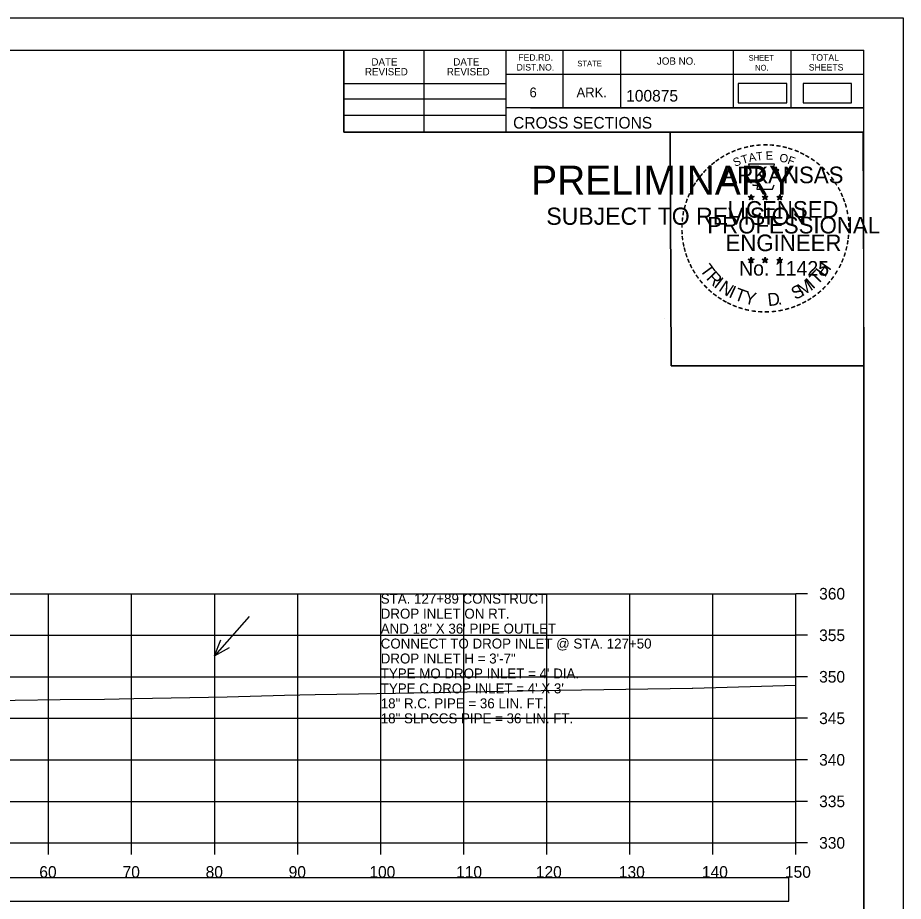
# Model space of a CAD drawing. Extents: x 1368122 to 1710785, y 373130 to 557566.
# Drawn here: x 1368745.2 to 1368851.8, y 377077.4 to 377183.7 of the extents above; entities that cross this region are included whole.
import ezdxf

# ---------------------------------------------------------------- set-up
doc = ezdxf.new("R2010")
doc.units = 0
for name, color, linetype in [('R_Alt Surface', 7, 'Continuous'), ('R_Axis', 7, 'Continuous'), ('R_Axis Annot', 7, 'Continuous'), ('R_Border', 7, 'Continuous'), ('R_Border PE', 7, 'Continuous'), ('R_Border Prem', 7, 'Continuous'), ('R_Drive', 7, 'Continuous'), ('R_Exist Surface', 7, 'Continuous'), ('R_Grid', 7, 'Continuous'), ('R_No Plot', 7, 'Continuous'), ('R_Water Annot', 7, 'Continuous')]:
    doc.layers.add(name, color=color, linetype=linetype)

msp = doc.modelspace()

# ---------------------------------------------------------------- linework, layer by layer
at = {"layer": 'R_Alt Surface'}
msp.add_lwpolyline([(1368539.73, 377077.39), (1368838.03, 377077.39), (1368838.03, 377080.2), (1368539.73, 377080.2)], close=True, dxfattribs=at)
at = {"layer": 'R_Axis'}
for p, q in [((1368838.88, 377084.39), (1368838.88, 377114.39)), ((1368840.28, 377114.39), (1368838.88, 377114.39)), ((1368840.28, 377109.39), (1368838.88, 377109.39)), ((1368840.28, 377104.39), (1368838.88, 377104.39)), ((1368840.28, 377099.39), (1368838.88, 377099.39)), ((1368840.28, 377094.39), (1368838.88, 377094.39)), ((1368840.28, 377089.39), (1368838.88, 377089.39)), ((1368538.88, 377084.39), (1368838.88, 377084.39)), ((1368748.88, 377082.99), (1368748.88, 377084.39)), ((1368758.88, 377082.99), (1368758.88, 377084.39)), ((1368768.88, 377082.99), (1368768.88, 377084.39)), ((1368778.88, 377082.99), (1368778.88, 377084.39)), ((1368788.88, 377082.99), (1368788.88, 377084.39)), ((1368798.88, 377082.99), (1368798.88, 377084.39)), ((1368808.88, 377082.99), (1368808.88, 377084.39)), ((1368818.88, 377082.99), (1368818.88, 377084.39)), ((1368828.88, 377082.99), (1368828.88, 377084.39)), ((1368838.88, 377082.99), (1368838.88, 377084.39)), ((1368840.28, 377084.39), (1368838.88, 377084.39))]:
    msp.add_line(p, q, dxfattribs=at)
at = {"layer": 'R_Border'}
for p, q in [((1368530.88, 377179.85), (1368847.06, 377179.85)), ((1368784.42, 377169.97), (1368784.42, 377179.85)), ((1368794.1, 377169.97), (1368794.1, 377179.85)), ((1368803.96, 377179.85), (1368803.96, 377169.97)), ((1368810.8, 377179.85), (1368810.8, 377172.91)), ((1368817.74, 377179.85), (1368817.74, 377172.91)), ((1368831.32, 377179.85), (1368831.32, 377172.91)), ((1368838.26, 377179.85), (1368838.26, 377172.91)), ((1368847.06, 376974.39), (1368847.06, 377179.85)), ((1368847.06, 377176.91), (1368803.96, 377176.91)), ((1368847.06, 377176.93), (1368847.06, 377176.93)), ((1368784.42, 377175.83), (1368803.96, 377175.83)), ((1368784.42, 377173.97), (1368803.96, 377173.97)), ((1368784.42, 377172.03), (1368803.96, 377172.03)), ((1368847.06, 377172.91), (1368803.96, 377172.91)), ((1368806.92, 377172.91), (1368847.06, 377172.91)), ((1368847.06, 377169.97), (1368784.42, 377169.97))]:
    msp.add_line(p, q, dxfattribs=at)
at = {"layer": 'R_Border PE'}
for p, q in [((1368833.49, 377162.48), (1368833.45, 377162.23)), ((1368833.49, 377162.12), (1368833.49, 377162.48)), ((1368833.49, 377162.48), (1368833.54, 377162.23)), ((1368835.16, 377162.48), (1368835.12, 377162.23)), ((1368835.16, 377162.12), (1368835.16, 377162.48)), ((1368835.16, 377162.48), (1368835.21, 377162.23)), ((1368836.93, 377162.47), (1368836.89, 377162.22)), ((1368836.93, 377162.11), (1368836.93, 377162.47)), ((1368836.93, 377162.47), (1368836.98, 377162.22)), ((1368833.15, 377162.23), (1368833.49, 377162.12)), ((1368833.15, 377162.23), (1368833.4, 377162.18)), ((1368833.15, 377162.23), (1368833.38, 377162.11)), ((1368833.28, 377161.82), (1368833.49, 377162.12)), ((1368833.28, 377161.82), (1368833.4, 377162.06)), ((1368833.28, 377161.82), (1368833.49, 377162.04)), ((1368833.84, 377162.23), (1368833.49, 377162.12)), ((1368833.71, 377161.82), (1368833.49, 377162.12)), ((1368833.71, 377161.82), (1368833.49, 377162.03)), ((1368833.84, 377162.23), (1368833.56, 377162.18)), ((1368833.71, 377161.82), (1368833.57, 377162.11)), ((1368833.84, 377162.23), (1368833.64, 377162.13)), ((1368834.82, 377162.23), (1368835.16, 377162.12)), ((1368834.82, 377162.23), (1368835.07, 377162.18)), ((1368834.82, 377162.23), (1368835.05, 377162.11)), ((1368834.95, 377161.82), (1368835.16, 377162.12)), ((1368834.95, 377161.82), (1368835.07, 377162.06)), ((1368834.95, 377161.82), (1368835.16, 377162.04)), ((1368835.51, 377162.23), (1368835.16, 377162.12)), ((1368835.38, 377161.82), (1368835.16, 377162.12)), ((1368835.38, 377161.82), (1368835.16, 377162.03)), ((1368835.51, 377162.23), (1368835.23, 377162.18)), ((1368835.38, 377161.82), (1368835.24, 377162.11)), ((1368835.51, 377162.23), (1368835.31, 377162.13)), ((1368836.58, 377162.22), (1368836.93, 377162.11)), ((1368836.58, 377162.22), (1368836.83, 377162.17)), ((1368836.58, 377162.22), (1368836.82, 377162.09)), ((1368836.71, 377161.81), (1368836.93, 377162.11)), ((1368836.71, 377161.81), (1368836.84, 377162.05)), ((1368836.71, 377161.81), (1368836.93, 377162.03)), ((1368837.28, 377162.22), (1368836.93, 377162.11)), ((1368837.14, 377161.81), (1368836.93, 377162.11)), ((1368837.14, 377161.81), (1368836.93, 377162.02)), ((1368837.28, 377162.22), (1368836.99, 377162.17)), ((1368837.14, 377161.81), (1368837, 377162.1)), ((1368837.28, 377162.22), (1368837.07, 377162.11)), ((1368833.49, 377154.91), (1368833.45, 377154.66)), ((1368833.49, 377154.54), (1368833.49, 377154.91)), ((1368833.49, 377154.91), (1368833.54, 377154.66)), ((1368835.16, 377154.91), (1368835.12, 377154.66)), ((1368835.16, 377154.54), (1368835.16, 377154.91)), ((1368835.16, 377154.91), (1368835.21, 377154.66)), ((1368836.93, 377154.9), (1368836.89, 377154.65)), ((1368836.93, 377154.53), (1368836.93, 377154.9)), ((1368836.93, 377154.9), (1368836.98, 377154.65)), ((1368833.14, 377154.66), (1368833.49, 377154.54)), ((1368833.14, 377154.66), (1368833.39, 377154.61)), ((1368833.14, 377154.66), (1368833.38, 377154.53)), ((1368833.27, 377154.25), (1368833.49, 377154.54)), ((1368833.27, 377154.25), (1368833.4, 377154.49)), ((1368833.27, 377154.25), (1368833.49, 377154.46)), ((1368833.84, 377154.66), (1368833.49, 377154.54)), ((1368833.7, 377154.25), (1368833.49, 377154.54)), ((1368833.7, 377154.25), (1368833.49, 377154.46)), ((1368833.84, 377154.66), (1368833.55, 377154.61)), ((1368833.7, 377154.25), (1368833.57, 377154.54)), ((1368833.84, 377154.66), (1368833.63, 377154.55)), ((1368834.81, 377154.66), (1368835.16, 377154.54)), ((1368834.81, 377154.66), (1368835.06, 377154.61)), ((1368834.81, 377154.66), (1368835.05, 377154.53)), ((1368834.94, 377154.25), (1368835.16, 377154.54)), ((1368834.94, 377154.25), (1368835.07, 377154.49)), ((1368834.94, 377154.25), (1368835.16, 377154.46)), ((1368835.51, 377154.66), (1368835.16, 377154.54)), ((1368835.37, 377154.25), (1368835.16, 377154.54)), ((1368835.37, 377154.25), (1368835.16, 377154.46)), ((1368835.51, 377154.66), (1368835.22, 377154.61)), ((1368835.37, 377154.25), (1368835.24, 377154.54)), ((1368835.51, 377154.66), (1368835.3, 377154.55)), ((1368836.58, 377154.65), (1368836.93, 377154.53)), ((1368836.58, 377154.65), (1368836.83, 377154.6)), ((1368836.58, 377154.65), (1368836.81, 377154.52)), ((1368836.71, 377154.24), (1368836.93, 377154.53)), ((1368836.71, 377154.24), (1368836.84, 377154.48)), ((1368836.71, 377154.24), (1368836.92, 377154.45)), ((1368837.14, 377154.24), (1368836.92, 377154.45)), ((1368837.27, 377154.65), (1368836.93, 377154.53)), ((1368837.14, 377154.24), (1368836.93, 377154.53)), ((1368837.27, 377154.65), (1368836.99, 377154.6)), ((1368837.14, 377154.24), (1368837, 377154.53)), ((1368837.27, 377154.65), (1368837.07, 377154.54))]:
    msp.add_line(p, q, dxfattribs=at)
for points in [[(1368833.19, 377166.11), (1368833.46, 377165.28)], [(1368836.7, 377165.18), (1368836.84, 377165.47), (1368836.15, 377165.44), (1368836.3, 377166.11), (1368833.19, 377166.11)], [(1368833.68, 377163.68), (1368833.68, 377163.6), (1368834.24, 377163.58), (1368834.19, 377163.1), (1368836.06, 377163.1), (1368836.26, 377163.64)], [(1368833.49, 377162.48), (1368833.71, 377161.82), (1368833.15, 377162.23), (1368833.84, 377162.23), (1368833.28, 377161.82), (1368833.49, 377162.48)], [(1368835.16, 377162.48), (1368835.38, 377161.82), (1368834.82, 377162.23), (1368835.51, 377162.23), (1368834.95, 377161.82), (1368835.16, 377162.48)], [(1368836.93, 377162.47), (1368837.14, 377161.81), (1368836.58, 377162.22), (1368837.28, 377162.22), (1368836.71, 377161.81), (1368836.93, 377162.47)], [(1368833.49, 377154.91), (1368833.7, 377154.25), (1368833.14, 377154.66), (1368833.84, 377154.66), (1368833.27, 377154.25), (1368833.49, 377154.91)], [(1368835.16, 377154.91), (1368835.37, 377154.25), (1368834.81, 377154.66), (1368835.51, 377154.66), (1368834.94, 377154.25), (1368835.16, 377154.91)], [(1368836.93, 377154.9), (1368837.14, 377154.24), (1368836.58, 377154.65), (1368837.27, 377154.65), (1368836.71, 377154.24), (1368836.93, 377154.9)]]:
    msp.add_lwpolyline(points, dxfattribs=at)
for centre, radius in [((1368833.49, 377162.12), 0.172), ((1368833.49, 377162.12), 0.145), ((1368833.49, 377162.12), 0.116), ((1368833.49, 377162.12), 0.0991), ((1368833.49, 377162.12), 0.0747), ((1368833.49, 377162.12), 0.0495), ((1368833.49, 377162.12), 0.0296), ((1368835.16, 377162.12), 0.172), ((1368835.16, 377162.12), 0.145), ((1368835.16, 377162.12), 0.116), ((1368835.16, 377162.12), 0.0991), ((1368835.16, 377162.12), 0.0747), ((1368835.16, 377162.12), 0.0495), ((1368835.16, 377162.12), 0.0296), ((1368836.93, 377162.1), 0.172), ((1368836.93, 377162.1), 0.145), ((1368836.93, 377162.1), 0.116), ((1368836.93, 377162.1), 0.0991), ((1368836.93, 377162.1), 0.0747), ((1368836.93, 377162.1), 0.0495), ((1368836.93, 377162.1), 0.0296), ((1368833.49, 377154.54), 0.172), ((1368833.49, 377154.54), 0.145), ((1368833.49, 377154.54), 0.116), ((1368833.49, 377154.54), 0.0991), ((1368833.49, 377154.54), 0.0747), ((1368833.49, 377154.54), 0.0495), ((1368833.49, 377154.54), 0.0296), ((1368835.16, 377154.54), 0.172), ((1368835.16, 377154.54), 0.145), ((1368835.16, 377154.54), 0.116), ((1368835.16, 377154.54), 0.0991), ((1368835.16, 377154.54), 0.0747), ((1368835.16, 377154.54), 0.0495), ((1368835.16, 377154.54), 0.0296), ((1368836.93, 377154.53), 0.172), ((1368836.93, 377154.53), 0.145), ((1368836.93, 377154.53), 0.116), ((1368836.93, 377154.53), 0.0991), ((1368836.93, 377154.53), 0.0747), ((1368836.93, 377154.53), 0.0495), ((1368836.93, 377154.53), 0.0296)]:
    msp.add_circle(centre, radius, dxfattribs=at)
at = {"layer": 'R_Drive'}
for points in [[(1368831.93, 377173.5), (1368837.77, 377173.5), (1368837.77, 377175.81), (1368831.93, 377175.81)], [(1368839.74, 377173.5), (1368845.58, 377173.5), (1368845.58, 377175.81), (1368839.74, 377175.81)]]:
    msp.add_lwpolyline(points, close=True, dxfattribs=at)
at = {"layer": 'R_Exist Surface'}
msp.add_lwpolyline([(1368739.4, 377101.49), (1368750.29, 377101.66), (1368755.6, 377101.7), (1368759.15, 377101.77), (1368770.37, 377101.97), (1368777.3, 377102.16), (1368780.97, 377102.24), (1368786.21, 377102.32), (1368792.86, 377102.47), (1368797.1, 377102.54), (1368810.4, 377102.76), (1368826.38, 377103), (1368826.48, 377103.01), (1368838.88, 377103.37)], dxfattribs=at)
at = {"layer": 'R_Grid'}
for p, q in [((1368538.88, 377114.39), (1368838.88, 377114.39)), ((1368748.88, 377084.39), (1368748.88, 377114.39)), ((1368758.88, 377084.39), (1368758.88, 377114.39)), ((1368768.88, 377084.39), (1368768.88, 377114.39)), ((1368778.88, 377084.39), (1368778.88, 377114.39)), ((1368788.88, 377084.39), (1368788.88, 377114.39)), ((1368798.88, 377084.39), (1368798.88, 377114.39)), ((1368808.88, 377084.39), (1368808.88, 377114.39)), ((1368818.88, 377084.39), (1368818.88, 377114.39)), ((1368828.88, 377084.39), (1368828.88, 377114.39)), ((1368838.88, 377084.39), (1368838.88, 377114.39)), ((1368538.88, 377109.39), (1368838.88, 377109.39)), ((1368538.88, 377104.39), (1368838.88, 377104.39)), ((1368538.88, 377099.39), (1368838.88, 377099.39)), ((1368538.88, 377094.39), (1368838.88, 377094.39)), ((1368538.88, 377089.39), (1368838.88, 377089.39)), ((1368538.88, 377084.39), (1368838.88, 377084.39))]:
    msp.add_line(p, q, dxfattribs=at)
at = {"layer": 'R_No Plot'}
for p, q in [((1368518.48, 377183.75), (1368851.81, 377183.75)), ((1368823.09, 377147.52), (1368823.09, 377147.52))]:
    msp.add_line(p, q, dxfattribs=at)
for points in [[(1368518.47, 377183.75), (1368851.81, 377183.75), (1368851.81, 376970.41), (1368518.47, 376970.41)], [(1368764.8, 377179.85), (1368784.42, 377179.85), (1368784.42, 377169.97), (1368800.53, 377169.97), (1368823.73, 377169.97), (1368823.85, 377141.82), (1368847.06, 377141.82), (1368847.06, 376974.39), (1368530.88, 376974.39), (1368530.88, 377179.85)], [(1368823.73, 377169.97), (1368846.94, 377169.97), (1368847.06, 377141.82), (1368823.85, 377141.82)]]:
    msp.add_lwpolyline(points, close=True, dxfattribs=at)
at = {"layer": 'R_Water Annot'}
for p, q in [((1368773.02, 377111.63), (1368768.87, 377106.92)), ((1368768.87, 377106.92), (1368769.62, 377108.82)), ((1368768.87, 377106.92), (1368770.67, 377107.9))]:
    msp.add_line(p, q, dxfattribs=at)

# ---------------------------------------------------------------- texts
at = {"layer": 'R_Axis Annot'}
for s, p in [('360', (1368841.68, 377113.69)), ('355', (1368841.68, 377108.69)), ('350', (1368841.68, 377103.69)), ('345', (1368841.68, 377098.69)), ('340', (1368841.68, 377093.69)), ('335', (1368841.68, 377088.69)), ('330', (1368841.68, 377083.69)), ('60', (1368747.76, 377080.19)), ('70', (1368757.79, 377080.19)), ('80', (1368767.79, 377080.19)), ('90', (1368777.79, 377080.19)), ('100', (1368787.51, 377080.19)), ('110', (1368797.96, 377080.19)), ('120', (1368807.56, 377080.19)), ('130', (1368817.56, 377080.19)), ('140', (1368827.56, 377080.19)), ('150', (1368837.56, 377080.19))]:
    msp.add_text(s, height=1.4, dxfattribs=at).set_placement(p)
at = {"layer": 'R_Border'}
for s, height, p in [('TOTAL', 0.782, (1368840.7, 377178.57)), ('DATE', 0.879, (1368787.76, 377177.99)), ('DATE', 0.879, (1368797.62, 377177.99)), ('FED.RD.', 0.782, (1368805.44, 377178.57)), ('STATE', 0.684, (1368812.56, 377177.89)), ('JOB NO.', 0.879, (1368822.14, 377178.09)), ('SHEET', 0.684, (1368833.18, 377178.57)), ('REVISED', 0.879, (1368786.98, 377176.81)), ('REVISED', 0.879, (1368796.84, 377176.81)), ('DIST.NO.', 0.782, (1368805.24, 377177.39)), ('NO.', 0.684, (1368833.96, 377177.39)), ('SHEETS', 0.782, (1368840.42, 377177.39)), ('6', 1.17, (1368806.8, 377174.17)), ('ARK.', 1.172, (1368812.46, 377174.17)), ('100875', 1.4, (1368818.44, 377173.65)), ('CROSS SECTIONS', 1.4, (1368804.82, 377170.4))]:
    msp.add_text(s, height=height, rotation=360, dxfattribs=at).set_placement(p)
at = {"layer": 'R_Border PE'}
for s, height, rotation, p in [('-', 1.6, 24.3072, (1368831.3, 377166.96)), ('-', 1.6, 19.1761, (1368831.93, 377167.23)), ('-', 1.6, 13.6301, (1368832.68, 377167.47)), ('-', 1.6, 10.2193, (1368833.36, 377167.64)), ('-', 1.6, 5.8968, (1368834.09, 377167.75)), ('-', 1.6, 0.1862, (1368834.86, 377167.82)), ('E', 1, 0.8323, (1368835.24, 377166.64)), ('-', 1.6, 357.743, (1368835.59, 377167.81)), ('-', 1.6, 352.1617, (1368836.33, 377167.75)), ('-', 1.6, 347.2049, (1368837.05, 377167.64)), ('-', 1.6, 342.3362, (1368837.68, 377167.48)), ('-', 1.6, 337.8551, (1368838.42, 377167.26)), ('-', 1.6, 36.2317, (1368829.49, 377165.88)), ('-', 1.6, 34.0636, (1368830.07, 377166.28)), ('-', 1.6, 28.7918, (1368830.67, 377166.65)), ('S', 1, 21.594, (1368831.54, 377165.78)), ('T', 1, 16.4036, (1368832.46, 377166.12)), ('A', 1, 11.2132, (1368833.28, 377166.37)), ('T', 1, 6.0228, (1368834.13, 377166.53)), ('O', 1, 350.4515, (1368836.84, 377166.43)), ('F', 1, 340.0707, (1368837.79, 377166.2)), ('-', 1.6, 334.1211, (1368839.05, 377166.99)), ('-', 1.6, 329.6409, (1368839.63, 377166.7)), ('-', 1.6, 325.8627, (1368840.27, 377166.34)), ('-', 1.6, 48.423, (1368828.14, 377164.61)), ('-', 1.6, 42.9622, (1368828.58, 377165.09)), ('-', 1.6, 38.9507, (1368829.02, 377165.5)), ('ARKANSAS', 2, 360, (1368830.04, 377163.82)), ('-', 1.6, 320.5297, (1368840.88, 377165.92)), ('-', 1.6, 315.5786, (1368841.48, 377165.43)), ('-', 1.6, 54.2325, (1368827.32, 377163.56)), ('-', 1.6, 50.6142, (1368827.73, 377164.12)), ('-', 1.6, 309.8797, (1368842.05, 377164.88)), ('-', 1.6, 306.6522, (1368842.58, 377164.28)), ('-', 1.6, 58.0706, (1368826.99, 377163.03)), ('-', 1.4, 303.6753, (1368843.06, 377163.71)), ('-', 1.6, 299.6684, (1368843.38, 377163.1)), ('-', 1.6, 67.7743, (1368826.42, 377161.8)), ('-', 1.6, 62.8713, (1368826.68, 377162.42)), ('-', 1.6, 294.6628, (1368843.7, 377162.49)), ('-', 1.6, 75.461, (1368826.01, 377160.46)), ('-', 1.6, 72.3945, (1368826.2, 377161.17)), ('LICENSED', 2, 360, (1368830.64, 377159.67)), ('DWB', 0.01, 360, (1368833.48, 377162.11)), ('DWB', 0.01, 360, (1368835.15, 377162.11)), ('DWB', 0.01, 360, (1368836.92, 377162.1)), ('-', 1.6, 290.5728, (1368843.96, 377161.91)), ('-', 1.6, 285.1233, (1368844.2, 377161.33)), ('-', 1.6, 81.2013, (1368825.87, 377159.75)), ('-', 1.6, 280.5493, (1368844.4, 377160.59)), ('-', 1.6, 85.1863, (1368825.8, 377159.06)), ('PROFESSIONAL', 2, 360, (1368828.21, 377157.77)), ('-', 1.6, 276.5962, (1368844.56, 377159.82)), ('-', 1.6, 94.1959, (1368825.81, 377157.63)), ('-', 1.6, 89.0622, (1368825.77, 377158.36)), ('-', 1.6, 274.3301, (1368844.62, 377159.1)), ('-', 1.6, 269.9407, (1368844.65, 377158.47)), ('-', 1.6, 98.9479, (1368825.88, 377156.96)), ('ENGINEER', 2, 360, (1368830.4, 377155.64)), ('-', 1.6, 260.9953, (1368844.56, 377157.15)), ('-', 1.6, 263.5172, (1368844.63, 377157.8)), ('-', 1.6, 101.7149, (1368826.02, 377156.23)), ('-', 1.6, 105.4578, (1368826.18, 377155.64)), ('-', 1.6, 255.7626, (1368844.45, 377156.47)), ('-', 1.6, 109.0874, (1368826.39, 377155)), ('-', 1.6, 252.8681, (1368844.27, 377155.75)), ('-', 1.6, 114.0643, (1368826.65, 377154.41)), ('-', 1.6, 115.7289, (1368826.95, 377153.79)), ('T', 1.54, 306.0406, (1368827.25, 377153.38)), ('No. 11425', 1.757, 360, (1368832.03, 377152.69)), ('DWB', 0.01, 360, (1368833.48, 377154.54)), ('DWB', 0.01, 360, (1368835.15, 377154.54)), ('DWB', 0.01, 360, (1368836.91, 377154.53)), ('H', 1.54, 54.6088, (1368842.37, 377152.42)), ('-', 1.6, 244.6197, (1368843.79, 377154.45)), ('-', 1.6, 247.8887, (1368844.05, 377155.08)), ('-', 1.6, 120.4471, (1368827.31, 377153.2)), ('-', 1.6, 125.8934, (1368827.71, 377152.64)), ('R', 1.54, 314.005, (1368828.01, 377152.33)), ('T', 1.54, 46.6444, (1368841.48, 377151.48)), ('-', 1.6, 239.0712, (1368843.39, 377153.7)), ('-', 1.6, 130.7181, (1368828.17, 377152.09)), ('I', 1.54, 321.9694, (1368828.91, 377151.4)), ('N', 1.54, 326.5002, (1368829.48, 377150.93)), ('M', 1.54, 32.6563, (1368839.63, 377150.15)), ('I', 1.54, 42.1136, (1368840.92, 377151)), ('-', 1.6, 231.2538, (1368842.56, 377152.48)), ('-', 1.6, 233.8452, (1368842.99, 377153.04)), ('-', 1.6, 134.2238, (1368828.69, 377151.55)), ('-', 1.6, 138.9338, (1368829.22, 377151.08)), ('-', 1.6, 144.6463, (1368829.77, 377150.68)), ('I', 1.54, 335.3603, (1368830.69, 377150.15)), ('T', 1.54, 339.8912, (1368831.35, 377149.82)), ('Y', 1.54, 347.8556, (1368832.57, 377149.37)), ('D', 1.54, 6.3969, (1368835.55, 377149.01)), ('S', 1.54, 26.9312, (1368838.8, 377149.74)), ('-', 1.6, 221.0851, (1368841.56, 377151.4)), ('-', 1.6, 225.7653, (1368842.08, 377151.91)), ('-', 1.6, 148.0898, (1368830.33, 377150.31)), ('-', 1.6, 151.5704, (1368830.91, 377149.98)), ('-', 1.6, 154.6002, (1368831.43, 377149.73)), ('-', 1.6, 207.3568, (1368839.92, 377150.2)), ('-', 1.6, 212.2491, (1368840.48, 377150.55)), ('-', 1.6, 215.7363, (1368841.01, 377150.93)), ('-', 1.6, 158.5612, (1368832.06, 377149.48)), ('-', 1.6, 162.7983, (1368832.74, 377149.27)), ('-', 1.6, 167.5555, (1368833.46, 377149.1)), ('-', 1.6, 173.1155, (1368834.23, 377148.99)), ('-', 1.6, 176.5183, (1368834.98, 377148.94)), ('-', 1.6, 181.5918, (1368835.72, 377148.96)), ('-', 1.6, 185.8167, (1368836.53, 377149.03)), ('-', 1.6, 191.2858, (1368837.27, 377149.17)), ('.', 1.54, 13.7642, (1368836.74, 377149.14)), ('-', 1.6, 195.4743, (1368838, 377149.37)), ('-', 1.6, 200.7184, (1368838.67, 377149.61)), ('-', 1.6, 204.2516, (1368839.29, 377149.88))]:
    msp.add_text(s, height=height, rotation=rotation, dxfattribs=at).set_placement(p)
at = {"layer": 'R_Border Prem'}
for s, height, p in [('PRELIMINARY', 3.5, (1368807.01, 377162.44)), ('DWB', 0.01, (1368807.76, 377164.29)), ('SUBJECT TO REVISION', 2.0751, (1368808.82, 377158.81))]:
    msp.add_text(s, height=height, rotation=360, dxfattribs=at).set_placement(p)
at = {"layer": 'R_Water Annot'}
for s, p in [('STA. 127+89 CONSTRUCT', (1368788.88, 377113.19)), ('DROP INLET ON RT.', (1368788.88, 377111.39)), ('AND 18" X 36\' PIPE OUTLET', (1368788.88, 377109.59)), ('CONNECT TO DROP INLET @ STA. 127+50', (1368788.88, 377107.79)), ('DROP INLET H = 3\'-7"', (1368788.88, 377105.99)), ("TYPE MO DROP INLET = 4' DIA.", (1368788.88, 377104.19)), ("TYPE C DROP INLET = 4' X 3'", (1368788.88, 377102.39)), ('18" R.C. PIPE = 36 LIN. FT.', (1368788.88, 377100.59)), ('18" SLPCCS PIPE = 36 LIN. FT.', (1368788.88, 377098.79))]:
    msp.add_text(s, height=1.2, dxfattribs=at).set_placement(p)

doc.saveas('drawing.dxf')
